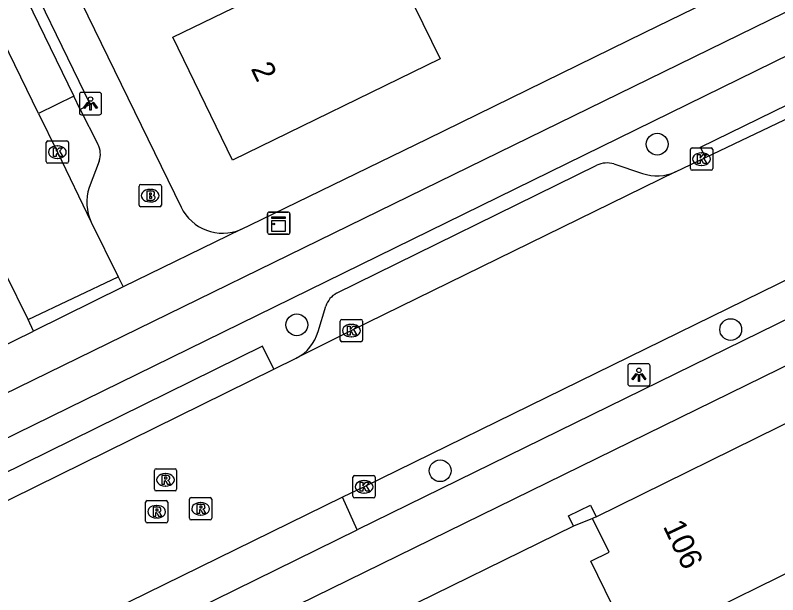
# Model space of a CAD drawing. Extents: x 160457 to 162082, y 388340 to 389736.
# Drawn here: x 160872.78 to 160907, y 388886.08 to 388912.08 of the extents above; entities that cross this region are included whole.
import ezdxf

# ---------------------------------------------------------------- set-up
doc = ezdxf.new("R2010")
doc.units = 0
for name, color, linetype in [('IMGEO_Boom', 7, 'Continuous'), ('IMGEO_Brandkraan', 7, 'Continuous'), ('IMGEO_Fietspad_gesloten', 7, 'Continuous'), ('IMGEO_Fietspad_open', 7, 'Continuous'), ('IMGEO_Kast', 7, 'Continuous'), ('IMGEO_Kolk', 7, 'Continuous'), ('IMGEO_Lichtpunt', 7, 'Continuous'), ('IMGEO_Muur', 7, 'Continuous'), ('IMGEO_Pand', 7, 'Continuous'), ('IMGEO_Pand_nummerreeks', 7, 'Continuous'), ('IMGEO_Parkeervlak_open', 7, 'Continuous'), ('IMGEO_Rijbaan_lokaal_gesloten', 7, 'Continuous'), ('IMGEO_Rioolput', 7, 'Continuous'), ('IMGEO_Verkeerseiland_gesloten', 7, 'Continuous'), ('IMGEO_Voetpad_open', 7, 'Continuous')]:
    doc.layers.add(name, color=color, linetype=linetype)

msp = doc.modelspace()

# ---------------------------------------------------------------- linework, layer by layer
at = {"layer": 'IMGEO_Boom'}
for centre in [(160901.595, 388906.294), (160885.419, 388898.187), (160904.893, 388897.975), (160891.855, 388891.64)]:
    msp.add_circle(centre, 0.489, dxfattribs=at)
at = {"layer": 'IMGEO_Brandkraan'}
for p, q in [((160878.34, 388903.558), (160878.34, 388904.41)), ((160878.415, 388904.484), (160879.267, 388904.484)), ((160879.341, 388904.41), (160879.341, 388903.558)), ((160878.828, 388904.264), (160878.853, 388904.264)), ((160878.851, 388903.704), (160878.826, 388903.704)), ((160879.267, 388903.484), (160878.415, 388903.484))]:
    msp.add_line(p, q, dxfattribs=at)
for points in [[(160878.34, 388903.558), (160878.34, 388904.41)], [(160878.415, 388904.484), (160879.267, 388904.484)], [(160879.341, 388904.41), (160879.341, 388903.558)], [(160878.688, 388904.184), (160878.688, 388903.784), (160878.901, 388903.784)], [(160878.919, 388904.184), (160878.688, 388904.184)], [(160878.867, 388904.103), (160878.813, 388904.103), (160878.813, 388904.027)], [(160878.813, 388904.027), (160878.866, 388904.027)], [(160878.875, 388903.951), (160878.813, 388903.951), (160878.813, 388903.87)], [(160878.813, 388903.87), (160878.875, 388903.87)], [(160879.267, 388903.484), (160878.415, 388903.484)]]:
    msp.add_lwpolyline(points, dxfattribs=at)
for centre, radius, start, end in [((160878.417, 388904.408), 0.0765, 91.552, 178.448), ((160878.417, 388904.408), 0.0765, 91.552, 178.448), ((160879.265, 388904.408), 0.0765, 1.552, 88.448), ((160879.265, 388904.408), 0.0765, 1.552, 88.448), ((160878.868, 388904.065), 0.0379, 267.8285, 90.9355), ((160878.923, 388904.039), 0.145, 59.4692, 91.5367), ((160878.948, 388904.086), 0.0922, 285.5137, 58.1501), ((160878.876, 388903.91), 0.0404, 269.8759, 90.5077), ((160878.907, 388904.035), 0.251, 268.6676, 293.5347), ((160878.953, 388903.894), 0.105, 301.3115, 78.989), ((160878.417, 388903.56), 0.0765, 181.552, 268.448), ((160878.417, 388903.56), 0.0765, 181.552, 268.448), ((160879.265, 388903.56), 0.0765, 271.552, 358.448), ((160879.265, 388903.56), 0.0765, 271.552, 358.448)]:
    msp.add_arc(centre, radius, start, end, dxfattribs=at)
for centre, major_axis, ratio, start_param, end_param in [((160878.827, 388903.984), (-0.387, 0.002), 0.722429, 4.712389, 7.853982), ((160878.852, 388903.984), (-0.39, 0.002), 0.717154, 1.570796, 4.712389)]:
    msp.add_ellipse(centre, major_axis=major_axis, ratio=ratio, start_param=start_param, end_param=end_param, dxfattribs=at)
at = {"layer": 'IMGEO_Fietspad_gesloten'}
for points in [[(160812.524, 388865.895), (160820.314, 388869.678), (160924.149, 388920.448), (160929.542, 388923.081)], [(160909.887, 388911.468), (160820.353, 388867.581), (160804.958, 388860.084), (160761.388, 388838.743), (160740.999, 388828.766), (160723.804, 388820.325)]]:
    msp.add_lwpolyline(points, dxfattribs=at)
at = {"layer": 'IMGEO_Fietspad_open'}
for points in [[(160933.62, 388911.27), (160933.39, 388911.155), (160932.517, 388910.743), (160888.134, 388888.983)], [(160822.105, 388854.6), (160868.356, 388877.242), (160931.655, 388908.25)], [(160875.412, 388882.733), (160888.134, 388888.983)]]:
    msp.add_lwpolyline(points, dxfattribs=at)
at = {"layer": 'IMGEO_Kast'}
for p, q in [((160884.108, 388902.325), (160884.108, 388903.166)), ((160884.108, 388903.166), (160884.108, 388902.325)), ((160884.183, 388903.25), (160885.024, 388903.25)), ((160885.024, 388903.25), (160884.183, 388903.25)), ((160885.108, 388903.175), (160885.108, 388902.334)), ((160885.108, 388902.334), (160885.108, 388903.175)), ((160885.033, 388902.25), (160884.192, 388902.25)), ((160884.192, 388902.25), (160885.033, 388902.25))]:
    msp.add_line(p, q, dxfattribs=at)
for points in [[(160884.303, 388903.04), (160884.903, 388903.04), (160884.903, 388902.955), (160884.303, 388902.955), (160884.303, 388903.04)], [(160884.303, 388902.865), (160884.903, 388902.865), (160884.903, 388902.376), (160884.303, 388902.376), (160884.303, 388902.865)]]:
    msp.add_lwpolyline(points, dxfattribs=at)
msp.add_circle((160884.387, 388902.714), 0.0377, dxfattribs=at)
for centre, start, end in [((160884.186, 388903.172), 92.4484, 184.2845), ((160884.186, 388903.172), 92.4484, 184.2845), ((160885.03, 388903.172), 2.4484, 94.2845), ((160885.03, 388903.172), 2.4484, 94.2845), ((160884.186, 388902.328), 182.4484, 274.2845), ((160884.186, 388902.328), 182.4484, 274.2845), ((160885.03, 388902.328), 272.4484, 4.2845), ((160885.03, 388902.328), 272.4484, 4.2845)]:
    msp.add_arc(centre, 0.0779, start, end, dxfattribs=at)
at = {"layer": 'IMGEO_Kolk'}
for p, q in [((160874.249, 388906.437), (160875.101, 388906.437)), ((160874.174, 388905.511), (160874.174, 388906.363)), ((160874.662, 388906.217), (160874.687, 388906.217)), ((160875.175, 388906.363), (160875.175, 388905.511)), ((160903.159, 388906.124), (160904.011, 388906.124)), ((160903.084, 388905.198), (160903.084, 388906.05)), ((160903.572, 388905.904), (160903.597, 388905.904)), ((160904.085, 388906.05), (160904.085, 388905.198)), ((160875.101, 388905.437), (160874.249, 388905.437)), ((160874.685, 388905.657), (160874.66, 388905.657)), ((160904.011, 388905.124), (160903.159, 388905.124)), ((160903.595, 388905.344), (160903.57, 388905.344)), ((160887.37, 388897.501), (160887.37, 388898.353)), ((160887.445, 388898.427), (160888.297, 388898.427)), ((160888.371, 388898.353), (160888.371, 388897.501)), ((160887.858, 388898.207), (160887.883, 388898.207)), ((160887.881, 388897.647), (160887.856, 388897.647)), ((160888.297, 388897.427), (160887.445, 388897.427)), ((160888.016, 388891.42), (160888.868, 388891.42)), ((160887.941, 388890.494), (160887.941, 388891.346)), ((160888.429, 388891.2), (160888.454, 388891.2)), ((160888.942, 388891.346), (160888.942, 388890.494)), ((160888.868, 388890.42), (160888.016, 388890.42)), ((160888.452, 388890.64), (160888.427, 388890.64))]:
    msp.add_line(p, q, dxfattribs=at)
for points in [[(160874.249, 388906.437), (160875.101, 388906.437)], [(160874.174, 388905.511), (160874.174, 388906.363)], [(160874.495, 388906.137), (160874.618, 388906.137), (160874.618, 388905.986), (160874.748, 388906.137), (160874.912, 388906.137), (160874.766, 388905.986), (160874.919, 388905.737), (160874.767, 388905.737), (160874.682, 388905.901), (160874.618, 388905.834), (160874.618, 388905.737), (160874.495, 388905.737), (160874.495, 388906.137)], [(160875.175, 388906.363), (160875.175, 388905.511)], [(160903.159, 388906.124), (160904.011, 388906.124)], [(160903.084, 388905.198), (160903.084, 388906.05)], [(160903.405, 388905.824), (160903.528, 388905.824), (160903.528, 388905.673), (160903.658, 388905.824), (160903.822, 388905.824), (160903.676, 388905.673), (160903.829, 388905.424), (160903.677, 388905.424), (160903.592, 388905.588), (160903.528, 388905.521), (160903.528, 388905.424), (160903.405, 388905.424), (160903.405, 388905.824)], [(160904.085, 388906.05), (160904.085, 388905.198)], [(160875.101, 388905.437), (160874.249, 388905.437)], [(160904.011, 388905.124), (160903.159, 388905.124)], [(160887.37, 388897.501), (160887.37, 388898.353)], [(160887.445, 388898.427), (160888.297, 388898.427)], [(160888.371, 388898.353), (160888.371, 388897.501)], [(160887.691, 388898.127), (160887.814, 388898.127), (160887.814, 388897.976), (160887.944, 388898.127), (160888.108, 388898.127), (160887.962, 388897.976), (160888.115, 388897.727), (160887.963, 388897.727), (160887.878, 388897.891), (160887.814, 388897.824), (160887.814, 388897.727), (160887.691, 388897.727), (160887.691, 388898.127)], [(160888.297, 388897.427), (160887.445, 388897.427)], [(160888.016, 388891.42), (160888.868, 388891.42)], [(160887.941, 388890.494), (160887.941, 388891.346)], [(160888.262, 388891.12), (160888.385, 388891.12), (160888.385, 388890.969), (160888.515, 388891.12), (160888.679, 388891.12), (160888.533, 388890.969), (160888.686, 388890.72), (160888.534, 388890.72), (160888.449, 388890.884), (160888.385, 388890.817), (160888.385, 388890.72), (160888.262, 388890.72), (160888.262, 388891.12)], [(160888.942, 388891.346), (160888.942, 388890.494)], [(160888.868, 388890.42), (160888.016, 388890.42)]]:
    msp.add_lwpolyline(points, dxfattribs=at)
for centre, start, end in [((160874.251, 388906.361), 91.552, 178.448), ((160874.251, 388906.361), 91.552, 178.448), ((160875.099, 388906.361), 1.552, 88.448), ((160875.099, 388906.361), 1.552, 88.448), ((160903.161, 388906.048), 91.552, 178.448), ((160903.161, 388906.048), 91.552, 178.448), ((160904.009, 388906.048), 1.552, 88.448), ((160904.009, 388906.048), 1.552, 88.448), ((160874.251, 388905.513), 181.552, 268.448), ((160874.251, 388905.513), 181.552, 268.448), ((160875.099, 388905.513), 271.552, 358.448), ((160875.099, 388905.513), 271.552, 358.448), ((160903.161, 388905.2), 181.552, 268.448), ((160903.161, 388905.2), 181.552, 268.448), ((160904.009, 388905.2), 271.552, 358.448), ((160904.009, 388905.2), 271.552, 358.448), ((160887.447, 388898.351), 91.552, 178.448), ((160887.447, 388898.351), 91.552, 178.448), ((160888.295, 388898.351), 1.552, 88.448), ((160888.295, 388898.351), 1.552, 88.448), ((160887.447, 388897.503), 181.552, 268.448), ((160887.447, 388897.503), 181.552, 268.448), ((160888.295, 388897.503), 271.552, 358.448), ((160888.295, 388897.503), 271.552, 358.448), ((160888.018, 388891.344), 91.552, 178.448), ((160888.018, 388891.344), 91.552, 178.448), ((160888.866, 388891.344), 1.552, 88.448), ((160888.866, 388891.344), 1.552, 88.448), ((160888.018, 388890.496), 181.552, 268.448), ((160888.018, 388890.496), 181.552, 268.448), ((160888.866, 388890.496), 271.552, 358.448), ((160888.866, 388890.496), 271.552, 358.448)]:
    msp.add_arc(centre, 0.0765, start, end, dxfattribs=at)
for centre, major_axis, ratio, start_param, end_param in [((160874.661, 388905.937), (-0.387, 0.002), 0.722429, 4.712389, 7.853982), ((160874.686, 388905.937), (-0.39, 0.002), 0.717154, 1.570796, 4.712389), ((160903.571, 388905.624), (-0.387, 0.002), 0.722429, 4.712389, 7.853982), ((160903.596, 388905.624), (-0.39, 0.002), 0.717154, 1.570796, 4.712389), ((160887.857, 388897.927), (-0.387, 0.002), 0.722429, 4.712389, 7.853982), ((160887.882, 388897.927), (-0.39, 0.002), 0.717154, 1.570796, 4.712389), ((160888.428, 388890.92), (-0.387, 0.002), 0.722429, 4.712389, 7.853982), ((160888.453, 388890.92), (-0.39, 0.002), 0.717154, 1.570796, 4.712389)]:
    msp.add_ellipse(centre, major_axis=major_axis, ratio=ratio, start_param=start_param, end_param=end_param, dxfattribs=at)
at = {"layer": 'IMGEO_Lichtpunt'}
for p, q in [((160875.662, 388908.519), (160875.662, 388907.712)), ((160875.662, 388908.519), (160875.662, 388907.712)), ((160876.564, 388908.614), (160875.756, 388908.614)), ((160876.564, 388908.614), (160875.756, 388908.614)), ((160876.658, 388907.712), (160876.658, 388908.519)), ((160876.658, 388907.712), (160876.658, 388908.519)), ((160875.756, 388907.618), (160876.564, 388907.618)), ((160875.756, 388907.618), (160876.564, 388907.618)), ((160900.276, 388896.347), (160900.276, 388895.54)), ((160900.276, 388896.347), (160900.276, 388895.54)), ((160901.178, 388896.442), (160900.37, 388896.442)), ((160901.178, 388896.442), (160900.37, 388896.442)), ((160901.272, 388895.54), (160901.272, 388896.347)), ((160901.272, 388895.54), (160901.272, 388896.347)), ((160900.37, 388895.446), (160901.178, 388895.446)), ((160900.37, 388895.446), (160901.178, 388895.446))]:
    msp.add_line(p, q, dxfattribs=at)
for points in [[(160876.036, 388908.183), (160876.075, 388908.155), (160875.887, 388907.893), (160875.849, 388907.92), (160876.036, 388908.183)], [(160876.138, 388908.135), (160876.185, 388908.135), (160876.185, 388907.813), (160876.138, 388907.813), (160876.138, 388908.135)], [(160876.248, 388908.155), (160876.286, 388908.182), (160876.473, 388907.92), (160876.434, 388907.892), (160876.248, 388908.155)], [(160900.65, 388896.011), (160900.689, 388895.983), (160900.501, 388895.721), (160900.463, 388895.748), (160900.65, 388896.011)], [(160900.752, 388895.963), (160900.799, 388895.963), (160900.799, 388895.641), (160900.752, 388895.641), (160900.752, 388895.963)], [(160900.862, 388895.983), (160900.9, 388896.01), (160901.087, 388895.748), (160901.048, 388895.72), (160900.862, 388895.983)]]:
    msp.add_lwpolyline(points, dxfattribs=at)
for centre in [(160876.161, 388908.317), (160900.775, 388896.145)]:
    msp.add_circle(centre, 0.0994, dxfattribs=at)
for centre, start, end in [((160875.756, 388908.519), 90, 180), ((160875.756, 388908.519), 90, 180), ((160876.564, 388908.519), 0, 90), ((160876.564, 388908.519), 0, 90), ((160875.756, 388907.712), 180, 270), ((160875.756, 388907.712), 180, 270), ((160876.564, 388907.712), 270, 0), ((160876.564, 388907.712), 270, 360), ((160900.37, 388896.347), 90, 180), ((160900.37, 388896.347), 90, 180), ((160901.178, 388896.347), 0, 90), ((160901.178, 388896.347), 0, 90), ((160900.37, 388895.54), 180, 270), ((160900.37, 388895.54), 180, 270), ((160901.178, 388895.54), 270, 0), ((160901.178, 388895.54), 270, 360)]:
    msp.add_arc(centre, 0.0946, start, end, dxfattribs=at)
at = {"layer": 'IMGEO_Muur'}
msp.add_lwpolyline([(160891.286, 388906.53), (160901.022, 388911.309)], dxfattribs=at)
at = {"layer": 'IMGEO_Pand'}
for points in [[(160887.97, 388918.059), (160891.847, 388910.126), (160882.539, 388905.576), (160879.852, 388911.09), (160884.4, 388913.312), (160883.151, 388915.868)], [(160898.851, 388889.568), (160908.085, 388894.116)], [(160900.537, 388883.667), (160898.609, 388887.584), (160899.444, 388887.985), (160898.685, 388889.494)], [(160898.851, 388889.568), (160898.685, 388889.494)], [(160900.537, 388883.667), (160910.749, 388888.687)]]:
    msp.add_lwpolyline(points, dxfattribs=at)
at = {"layer": 'IMGEO_Parkeervlak_open'}
for points in [[(160875.414, 388908.45), (160873.826, 388907.675)], [(160899.651, 388905.405), (160900.937, 388904.985)], [(160887.203, 388899.606), (160898.886, 388905.35)], [(160886.374, 388897.885), (160886.723, 388899.027)]]:
    msp.add_lwpolyline(points, dxfattribs=at)
for centre, radius, start, end in [((160899.341, 388904.376), 1.075, 73.2169, 115.0076), ((160901.593, 388906.816), 1.945, 250.2809, 294.9875), ((160887.698, 388898.707), 1.026, 118.8447, 161.8368), ((160884.513, 388898.409), 1.933, 297.2658, 344.2652)]:
    msp.add_arc(centre, radius, start, end, dxfattribs=at)
at = {"layer": 'IMGEO_Rijbaan_lokaal_gesloten'}
for points in [[(160873.826, 388907.675), (160870.91, 388913.656)], [(160930.826, 388911.666), (160928.839, 388910.666), (160907.741, 388900.373), (160888.442, 388890.921), (160887.468, 388890.458)], [(160903.765, 388905.697), (160910.823, 388909.06), (160910.99, 388909.142)], [(160873.826, 388907.675), (160874.674, 388905.936), (160876.195, 388902.798)], [(160902.415, 388905.053), (160903.765, 388905.697)], [(160902.415, 388905.053), (160887.872, 388897.926), (160885.399, 388896.691)], [(160876.195, 388902.798), (160877.404, 388900.338)], [(160873.366, 388898.427), (160872.356, 388900.46)], [(160873.366, 388898.427), (160877.404, 388900.338)], [(160884.389, 388896.2), (160885.399, 388896.691)], [(160871.543, 388889.868), (160884.389, 388896.2)], [(160887.468, 388890.458), (160874.659, 388884.176)]]:
    msp.add_lwpolyline(points, dxfattribs=at)
at = {"layer": 'IMGEO_Rioolput'}
for p, q in [((160879.102, 388891.732), (160879.954, 388891.732)), ((160879.027, 388890.806), (160879.027, 388891.658)), ((160879.515, 388891.512), (160879.54, 388891.512)), ((160880.028, 388891.658), (160880.028, 388890.806)), ((160879.954, 388890.732), (160879.102, 388890.732)), ((160879.538, 388890.952), (160879.513, 388890.952)), ((160880.604, 388889.506), (160880.604, 388890.358)), ((160880.679, 388890.432), (160881.531, 388890.432)), ((160881.605, 388890.358), (160881.605, 388889.506)), ((160878.63, 388889.376), (160878.63, 388890.228)), ((160878.705, 388890.302), (160879.557, 388890.302)), ((160879.118, 388890.082), (160879.143, 388890.082)), ((160879.631, 388890.228), (160879.631, 388889.376)), ((160881.092, 388890.212), (160881.117, 388890.212)), ((160879.141, 388889.522), (160879.116, 388889.522)), ((160881.531, 388889.432), (160880.679, 388889.432)), ((160881.115, 388889.652), (160881.09, 388889.652)), ((160879.557, 388889.302), (160878.705, 388889.302))]:
    msp.add_line(p, q, dxfattribs=at)
for points in [[(160879.102, 388891.732), (160879.954, 388891.732)], [(160879.027, 388890.806), (160879.027, 388891.658)], [(160879.616, 388891.43), (160879.364, 388891.432), (160879.364, 388891.032)], [(160880.028, 388891.658), (160880.028, 388890.806)], [(160879.364, 388891.032), (160879.488, 388891.032), (160879.488, 388891.194), (160879.499, 388891.194)], [(160879.542, 388891.351), (160879.488, 388891.351), (160879.488, 388891.27)], [(160879.488, 388891.27), (160879.54, 388891.27)], [(160879.546, 388891.165), (160879.617, 388891.032), (160879.757, 388891.032), (160879.692, 388891.158)], [(160879.954, 388890.732), (160879.102, 388890.732)], [(160880.604, 388889.506), (160880.604, 388890.358)], [(160880.679, 388890.432), (160881.531, 388890.432)], [(160881.605, 388890.358), (160881.605, 388889.506)], [(160878.63, 388889.376), (160878.63, 388890.228)], [(160878.705, 388890.302), (160879.557, 388890.302)], [(160879.219, 388890), (160878.967, 388890.002), (160878.967, 388889.602)], [(160879.631, 388890.228), (160879.631, 388889.376)], [(160881.193, 388890.13), (160880.941, 388890.132), (160880.941, 388889.732)], [(160881.119, 388890.051), (160881.065, 388890.051), (160881.065, 388889.97)], [(160878.967, 388889.602), (160879.091, 388889.602), (160879.091, 388889.764), (160879.102, 388889.764)], [(160879.145, 388889.921), (160879.091, 388889.921), (160879.091, 388889.84)], [(160879.091, 388889.84), (160879.143, 388889.84)], [(160879.149, 388889.735), (160879.22, 388889.602), (160879.36, 388889.602), (160879.295, 388889.728)], [(160880.941, 388889.732), (160881.065, 388889.732), (160881.065, 388889.894), (160881.076, 388889.894)], [(160881.065, 388889.97), (160881.117, 388889.97)], [(160881.123, 388889.865), (160881.194, 388889.732), (160881.334, 388889.732), (160881.269, 388889.858)], [(160881.531, 388889.432), (160880.679, 388889.432)], [(160879.557, 388889.302), (160878.705, 388889.302)]]:
    msp.add_lwpolyline(points, dxfattribs=at)
for centre, radius, start, end in [((160879.104, 388891.656), 0.0765, 91.552, 178.448), ((160879.104, 388891.656), 0.0765, 91.552, 178.448), ((160879.952, 388891.656), 0.0765, 1.552, 88.448), ((160879.952, 388891.656), 0.0765, 1.552, 88.448), ((160879.615, 388891.32), 0.109, 350.3612, 89.416), ((160879.498, 388891.141), 0.0533, 26.0293, 88.6989), ((160879.524, 388891.459), 0.19, 274.7715, 282.9687), ((160879.548, 388891.255), 0.0964, 77.0061, 93.1865), ((160879.562, 388891.312), 0.0378, 276.6634, 79.6772), ((160879.613, 388891.32), 0.112, 277.5842, 350.9817), ((160879.597, 388891.105), 0.108, 29.5134, 73.7905), ((160879.104, 388890.808), 0.0765, 181.552, 268.448), ((160879.104, 388890.808), 0.0765, 181.552, 268.448), ((160879.952, 388890.808), 0.0765, 271.552, 358.448), ((160879.952, 388890.808), 0.0765, 271.552, 358.448), ((160880.681, 388890.356), 0.0765, 91.552, 178.448), ((160880.681, 388890.356), 0.0765, 91.552, 178.448), ((160881.529, 388890.356), 0.0765, 1.552, 88.448), ((160881.529, 388890.356), 0.0765, 1.552, 88.448), ((160878.707, 388890.226), 0.0765, 91.552, 178.448), ((160878.707, 388890.226), 0.0765, 91.552, 178.448), ((160879.218, 388889.89), 0.109, 350.3612, 89.416), ((160879.555, 388890.226), 0.0765, 1.552, 88.448), ((160879.555, 388890.226), 0.0765, 1.552, 88.448), ((160881.125, 388889.955), 0.0964, 77.0061, 93.1865), ((160881.139, 388890.012), 0.0378, 276.6634, 79.6772), ((160881.192, 388890.02), 0.109, 350.3612, 89.416), ((160881.19, 388890.02), 0.112, 277.5842, 350.9817), ((160879.101, 388889.711), 0.0533, 26.0293, 88.6989), ((160879.127, 388890.029), 0.19, 274.7715, 282.9687), ((160879.151, 388889.825), 0.0964, 77.0061, 93.1865), ((160879.165, 388889.882), 0.0378, 276.6634, 79.6772), ((160879.216, 388889.89), 0.112, 277.5842, 350.9817), ((160879.2, 388889.675), 0.108, 29.5134, 73.7905), ((160881.075, 388889.841), 0.0533, 26.0293, 88.6989), ((160881.101, 388890.159), 0.19, 274.7715, 282.9687), ((160881.174, 388889.805), 0.108, 29.5134, 73.7905), ((160878.707, 388889.378), 0.0765, 181.552, 268.448), ((160878.707, 388889.378), 0.0765, 181.552, 268.448), ((160879.555, 388889.378), 0.0765, 271.552, 358.448), ((160879.555, 388889.378), 0.0765, 271.552, 358.448), ((160880.681, 388889.508), 0.0765, 181.552, 268.448), ((160880.681, 388889.508), 0.0765, 181.552, 268.448), ((160881.529, 388889.508), 0.0765, 271.552, 358.448), ((160881.529, 388889.508), 0.0765, 271.552, 358.448)]:
    msp.add_arc(centre, radius, start, end, dxfattribs=at)
for centre, major_axis, ratio, start_param, end_param in [((160879.514, 388891.232), (-0.387, 0.002), 0.722429, 4.712389, 7.853982), ((160879.539, 388891.232), (-0.39, 0.002), 0.717154, 1.570796, 4.712389), ((160879.117, 388889.802), (-0.387, 0.002), 0.722429, 4.712389, 7.853982), ((160879.142, 388889.802), (-0.39, 0.002), 0.717154, 1.570796, 4.712389), ((160881.091, 388889.932), (-0.387, 0.002), 0.722429, 4.712389, 7.853982), ((160881.116, 388889.932), (-0.39, 0.002), 0.717154, 1.570796, 4.712389)]:
    msp.add_ellipse(centre, major_axis=major_axis, ratio=ratio, start_param=start_param, end_param=end_param, dxfattribs=at)
at = {"layer": 'IMGEO_Verkeerseiland_gesloten'}
msp.add_lwpolyline([(160903.765, 388905.697), (160903.541, 388906.153), (160910.727, 388909.682)], dxfattribs=at)
at = {"layer": 'IMGEO_Voetpad_open'}
for points in [[(160836.379, 388993.364), (160850.87, 388963.642), (160880.226, 388903.473)], [(160882.906, 388902.468), (160883.834, 388902.918), (160891.286, 388906.53), (160901.022, 388911.309), (160908.826, 388915.117), (160918.922, 388920.047), (160928.435, 388924.714)], [(160872.155, 388915.173), (160872.604, 388915.391), (160876.153, 388908.07), (160875.704, 388907.852)], [(160872.512, 388914.437), (160875.414, 388908.45)], [(160875.704, 388907.852), (160875.414, 388908.45)], [(160875.704, 388907.852), (160876.492, 388906.293)], [(160876.546, 388905.537), (160876.096, 388904.345)], [(160882.906, 388902.468), (160877.634, 388899.899)], [(160877.404, 388900.338), (160877.634, 388899.899)], [(160877.634, 388899.899), (160873.597, 388897.902)], [(160873.597, 388897.902), (160873.366, 388898.427)], [(160868.202, 388895.257), (160868.292, 388895.296), (160873.597, 388897.902)], [(160884.389, 388896.2), (160883.879, 388897.234), (160871.033, 388890.902), (160871.543, 388889.868)], [(160888.134, 388888.983), (160887.468, 388890.458)], [(160897.842, 388889.158), (160897.619, 388889.615), (160898.606, 388890.098), (160898.851, 388889.568)], [(160898.685, 388889.494), (160897.842, 388889.158)], [(160897.842, 388889.158), (160889.229, 388884.929)]]:
    msp.add_lwpolyline(points, dxfattribs=at)
for centre, radius, start, end in [((160875.7, 388905.856), 0.904, 339.3156, 28.8557), ((160878.129, 388903.698), 2.133, 162.3535, 204.9698), ((160882.089, 388904.365), 2.066, 205.5909, 293.297)]:
    msp.add_arc(centre, radius, start, end, dxfattribs=at)

# ---------------------------------------------------------------- texts
at = {"layer": 'IMGEO_Pand_nummerreeks'}
for s, rotation, p in [('2', 295.9802, (160883.339, 388909.686)), ('106', 295.3626, (160901.838, 388889.149))]:
    msp.add_text(s, height=1, rotation=rotation, dxfattribs=at).set_placement(p)

doc.saveas('drawing.dxf')
